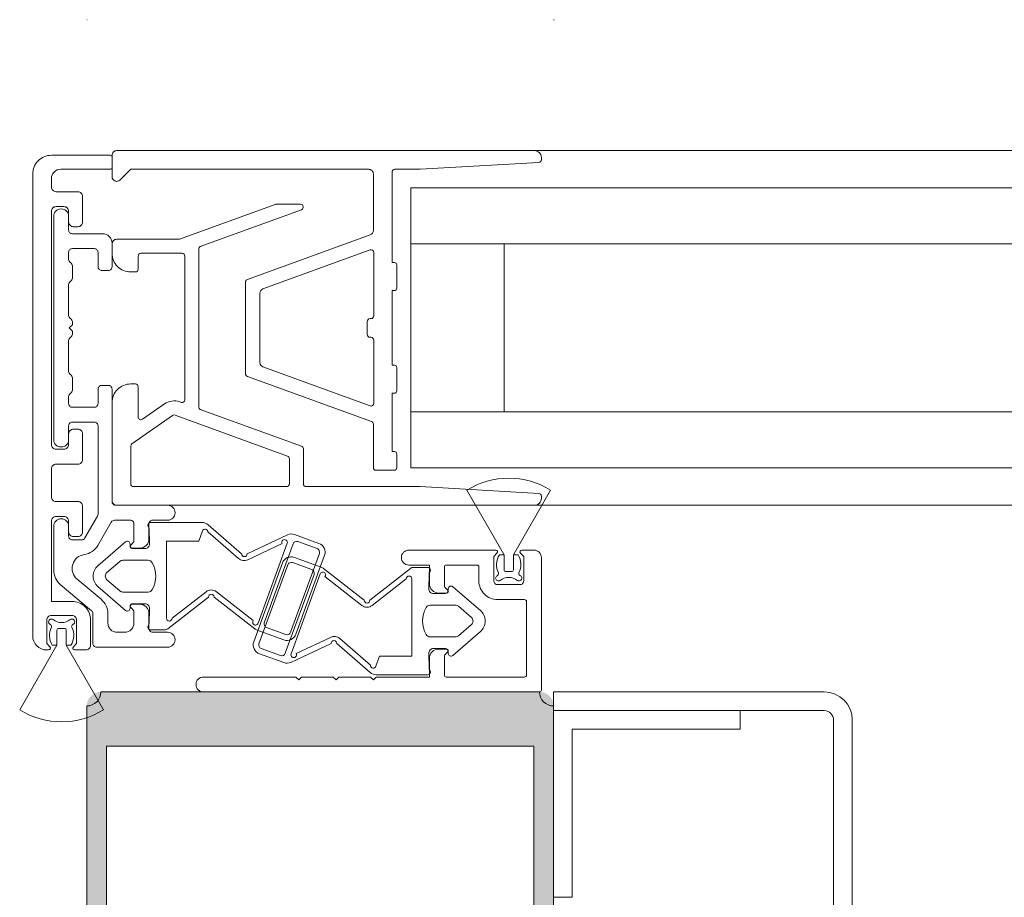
# Model space of a CAD drawing. Header units: metres. Extents: x -3.6 to 84.5, y -11 to 16.8.
# Tile 405 of 656: x 56.7388 to 56.8443, y -0.051 to 0.043. Entities that reach past the tile are written whole.
import ezdxf

# ---------------------------------------------------------------- set-up
doc = ezdxf.new("R2010")
doc.units = ezdxf.units.M
doc.header["$MEASUREMENT"] = 0
doc.linetypes.add('MITTE', pattern=[0.0508, 0.03175, -0.00635, 0.00635, -0.00635])
doc.layers.add('301 - Elemente.Linie', color=7, linetype='Continuous')
doc.layers.add('302 - Elemente.Schraffur', color=7, linetype='Continuous')

msp = doc.modelspace()

# ---------------------------------------------------------------- hatches: boundary and pattern name
at = {"layer": '302 - Elemente.Schraffur', "linetype": 'Continuous', "lineweight": 5}
h = msp.add_hatch(color=7, dxfattribs=at)
h.paths.add_polyline_path([(56.74599, -0.0305), (56.74599, -0.134), (56.74789, -0.134), (56.74869, -0.1332), (56.74869, -0.1326), (56.74749, -0.1326), (56.74749, -0.1299), (56.75194, -0.1299), (56.75194, -0.12988), (56.75195, -0.12986), (56.75196, -0.12984), (56.75197, -0.12982), (56.75198, -0.1298), (56.752, -0.12979), (56.75201, -0.12977), (56.75203, -0.12976), (56.75205, -0.12974), (56.75206, -0.12973), (56.75208, -0.12972), (56.7521, -0.12971), (56.75212, -0.12971), (56.75215, -0.1297), (56.75217, -0.1297), (56.75219, -0.1297), (56.75221, -0.1297), (56.75223, -0.1297), (56.75225, -0.12971), (56.75227, -0.12971), (56.75229, -0.12972), (56.75231, -0.12973), (56.75233, -0.12974), (56.75235, -0.12976), (56.75237, -0.12977), (56.75238, -0.12979), (56.75239, -0.1298), (56.75241, -0.12982), (56.75242, -0.12984), (56.75243, -0.12986), (56.75243, -0.12988), (56.75244, -0.1299), (56.75689, -0.1299), (56.75689, -0.1326), (56.75569, -0.1326), (56.75569, -0.1332), (56.75659, -0.1341), (56.75789, -0.1341), (56.75791, -0.1341), (56.75794, -0.1341), (56.75796, -0.13409), (56.75799, -0.13409), (56.75801, -0.13408), (56.75803, -0.13408), (56.75806, -0.13407), (56.75808, -0.13406), (56.7581, -0.13405), (56.75812, -0.13404), (56.75815, -0.13403), (56.75817, -0.13402), (56.75819, -0.134), (56.75821, -0.13399), (56.75822, -0.13397), (56.75824, -0.13395), (56.75826, -0.13394), (56.75828, -0.13392), (56.75829, -0.1339), (56.7583, -0.13388), (56.75832, -0.13386), (56.75833, -0.13384), (56.75834, -0.13381), (56.75835, -0.13379), (56.75836, -0.13377), (56.75837, -0.13375), (56.75837, -0.13372), (56.75838, -0.1337), (56.75838, -0.13367), (56.75839, -0.13365), (56.75839, -0.13362), (56.75839, -0.1336), (56.75839, -0.1215), (56.75839, -0.12148), (56.75839, -0.12145), (56.75839, -0.12143), (56.7584, -0.1214), (56.7584, -0.12138), (56.75841, -0.12135), (56.75842, -0.12133), (56.75843, -0.12131), (56.75844, -0.12129), (56.75845, -0.12126), (56.75846, -0.12124), (56.75847, -0.12122), (56.75849, -0.1212), (56.7585, -0.12118), (56.75852, -0.12116), (56.75854, -0.12115), (56.75855, -0.12113), (56.75857, -0.12111), (56.75859, -0.1211), (56.75861, -0.12108), (56.75863, -0.12107), (56.75865, -0.12106), (56.75868, -0.12105), (56.7587, -0.12104), (56.75872, -0.12103), (56.75874, -0.12102), (56.75877, -0.12101), (56.75879, -0.12101), (56.75882, -0.12101), (56.75884, -0.121), (56.75886, -0.121), (56.75889, -0.121), (56.76449, -0.121), (56.76456, -0.121), (56.76464, -0.12101), (56.76471, -0.12102), (56.76478, -0.12103), (56.76485, -0.12104), (56.76492, -0.12106), (56.76499, -0.12109), (56.76506, -0.12111), (56.76513, -0.12114), (56.7652, -0.12118), (56.76526, -0.12121), (56.76532, -0.12125), (56.76538, -0.1213), (56.76544, -0.12134), (56.7655, -0.12139), (56.76555, -0.12144), (56.7656, -0.12149), (56.76565, -0.12155), (56.76569, -0.12161), (56.76574, -0.12167), (56.76578, -0.12173), (56.76581, -0.12179), (56.76584, -0.12186), (56.76587, -0.12193), (56.7659, -0.12199), (56.76592, -0.12206), (56.76594, -0.12214), (56.76596, -0.12221), (56.76597, -0.12228), (56.76598, -0.12235), (56.76599, -0.12243), (56.76599, -0.1225), (56.76599, -0.1495), (56.76599, -0.14952), (56.76599, -0.14955), (56.76599, -0.14957), (56.766, -0.1496), (56.766, -0.14962), (56.76601, -0.14965), (56.76602, -0.14967), (56.76603, -0.14969), (56.76604, -0.14971), (56.76605, -0.14974), (56.76606, -0.14976), (56.76607, -0.14978), (56.76609, -0.1498), (56.7661, -0.14982), (56.76612, -0.14984), (56.76614, -0.14985), (56.76615, -0.14987), (56.76617, -0.14989), (56.76619, -0.1499), (56.76621, -0.14992), (56.76623, -0.14993), (56.76625, -0.14994), (56.76628, -0.14995), (56.7663, -0.14996), (56.76632, -0.14997), (56.76634, -0.14998), (56.76637, -0.14998), (56.76639, -0.14999), (56.76642, -0.14999), (56.76644, -0.15), (56.76646, -0.15), (56.76649, -0.15), (56.76749, -0.15), (56.76754, -0.15), (56.76759, -0.15), (56.76764, -0.14999), (56.76768, -0.14998), (56.76773, -0.14997), (56.76778, -0.14996), (56.76783, -0.14994), (56.76787, -0.14992), (56.76792, -0.1499), (56.76796, -0.14988), (56.768, -0.14986), (56.76804, -0.14983), (56.76808, -0.1498), (56.76812, -0.14977), (56.76816, -0.14974), (56.7682, -0.14971), (56.76823, -0.14967), (56.76826, -0.14963), (56.76829, -0.1496), (56.76832, -0.14956), (56.76835, -0.14951), (56.76837, -0.14947), (56.76839, -0.14943), (56.76841, -0.14938), (56.76843, -0.14934), (56.76845, -0.14929), (56.76846, -0.14924), (56.76847, -0.1492), (56.76848, -0.14915), (56.76848, -0.1491), (56.76849, -0.14905), (56.76849, -0.149), (56.76849, -0.1481), (56.76899, -0.14781), (56.76899, -0.14659), (56.76849, -0.1463), (56.76899, -0.14601), (56.76899, -0.14479), (56.76849, -0.1445), (56.76899, -0.14421), (56.76899, -0.14299), (56.76849, -0.1427), (56.76899, -0.14241), (56.76899, -0.14119), (56.76849, -0.1409), (56.76899, -0.14061), (56.76899, -0.13939), (56.76849, -0.1391), (56.76899, -0.13881), (56.76899, -0.13759), (56.76849, -0.1373), (56.76899, -0.13701), (56.76899, -0.13579), (56.76849, -0.1355), (56.76899, -0.13521), (56.76899, -0.13416), (56.77012, -0.1322), (56.77016, -0.13214), (56.7702, -0.13209), (56.77024, -0.13204), (56.77028, -0.13199), (56.77033, -0.13195), (56.77038, -0.13191), (56.77043, -0.13187), (56.77049, -0.13183), (56.77055, -0.1318), (56.77061, -0.13178), (56.77067, -0.13175), (56.77073, -0.13173), (56.77079, -0.13172), (56.77086, -0.13171), (56.77092, -0.1317), (56.77099, -0.1317), (56.77105, -0.1317), (56.77112, -0.13171), (56.77118, -0.13172), (56.77125, -0.13173), (56.77131, -0.13175), (56.77137, -0.13178), (56.77143, -0.1318), (56.77149, -0.13183), (56.77154, -0.13187), (56.7716, -0.13191), (56.77165, -0.13195), (56.7717, -0.13199), (56.77174, -0.13204), (56.77178, -0.13209), (56.77182, -0.13214), (56.77186, -0.1322), (56.77299, -0.13416), (56.77299, -0.13611), (56.77349, -0.1364), (56.77299, -0.13669), (56.77299, -0.13791), (56.77349, -0.1382), (56.77299, -0.13849), (56.77299, -0.13971), (56.77349, -0.14), (56.77299, -0.14029), (56.77299, -0.14151), (56.77349, -0.1418), (56.77299, -0.14209), (56.77299, -0.14331), (56.77349, -0.1436), (56.77299, -0.14389), (56.77299, -0.14511), (56.77349, -0.1454), (56.77299, -0.14569), (56.77299, -0.14691), (56.77349, -0.1472), (56.77299, -0.14749), (56.77299, -0.14871), (56.77349, -0.149), (56.77349, -0.14905), (56.77349, -0.1491), (56.7735, -0.14915), (56.77351, -0.1492), (56.77352, -0.14924), (56.77353, -0.14929), (56.77355, -0.14934), (56.77357, -0.14938), (56.77359, -0.14943), (56.77361, -0.14947), (56.77363, -0.14951), (56.77366, -0.14956), (56.77369, -0.1496), (56.77372, -0.14963), (56.77375, -0.14967), (56.77378, -0.14971), (56.77382, -0.14974), (56.77385, -0.14977), (56.77389, -0.1498), (56.77393, -0.14983), (56.77397, -0.14986), (56.77402, -0.14988), (56.77406, -0.1499), (56.77411, -0.14992), (56.77415, -0.14994), (56.7742, -0.14996), (56.77425, -0.14997), (56.77429, -0.14998), (56.77434, -0.14999), (56.77439, -0.15), (56.77444, -0.15), (56.77449, -0.15), (56.77549, -0.15), (56.77551, -0.15), (56.77554, -0.15), (56.77556, -0.14999), (56.77559, -0.14999), (56.77561, -0.14998), (56.77563, -0.14998), (56.77566, -0.14997), (56.77568, -0.14996), (56.7757, -0.14995), (56.77572, -0.14994), (56.77575, -0.14993), (56.77577, -0.14992), (56.77579, -0.1499), (56.77581, -0.14989), (56.77582, -0.14987), (56.77584, -0.14985), (56.77586, -0.14984), (56.77588, -0.14982), (56.77589, -0.1498), (56.7759, -0.14978), (56.77592, -0.14976), (56.77593, -0.14974), (56.77594, -0.14971), (56.77595, -0.14969), (56.77596, -0.14967), (56.77597, -0.14965), (56.77597, -0.14962), (56.77598, -0.1496), (56.77598, -0.14957), (56.77599, -0.14955), (56.77599, -0.14952), (56.77599, -0.1495), (56.77599, -0.1225), (56.77599, -0.12243), (56.776, -0.12235), (56.77601, -0.12228), (56.77602, -0.12221), (56.77603, -0.12214), (56.77605, -0.12206), (56.77608, -0.12199), (56.7761, -0.12193), (56.77613, -0.12186), (56.77617, -0.12179), (56.7762, -0.12173), (56.77624, -0.12167), (56.77628, -0.12161), (56.77633, -0.12155), (56.77638, -0.12149), (56.77643, -0.12144), (56.77648, -0.12139), (56.77654, -0.12134), (56.7766, -0.1213), (56.77666, -0.12125), (56.77672, -0.12121), (56.77678, -0.12118), (56.77685, -0.12114), (56.77691, -0.12111), (56.77698, -0.12109), (56.77705, -0.12106), (56.77712, -0.12104), (56.7772, -0.12103), (56.77727, -0.12102), (56.77734, -0.12101), (56.77742, -0.121), (56.77749, -0.121), (56.78309, -0.121), (56.78311, -0.121), (56.78314, -0.121), (56.78316, -0.12101), (56.78319, -0.12101), (56.78321, -0.12101), (56.78323, -0.12102), (56.78326, -0.12103), (56.78328, -0.12104), (56.7833, -0.12105), (56.78332, -0.12106), (56.78335, -0.12107), (56.78337, -0.12108), (56.78339, -0.1211), (56.78341, -0.12111), (56.78342, -0.12113), (56.78344, -0.12115), (56.78346, -0.12116), (56.78348, -0.12118), (56.78349, -0.1212), (56.7835, -0.12122), (56.78352, -0.12124), (56.78353, -0.12126), (56.78354, -0.12129), (56.78355, -0.12131), (56.78356, -0.12133), (56.78357, -0.12135), (56.78357, -0.12138), (56.78358, -0.1214), (56.78358, -0.12143), (56.78359, -0.12145), (56.78359, -0.12148), (56.78359, -0.1215), (56.78359, -0.1336), (56.78359, -0.13362), (56.78359, -0.13365), (56.78359, -0.13367), (56.7836, -0.1337), (56.7836, -0.13372), (56.78361, -0.13375), (56.78362, -0.13377), (56.78363, -0.13379), (56.78364, -0.13381), (56.78365, -0.13384), (56.78366, -0.13386), (56.78367, -0.13388), (56.78369, -0.1339), (56.7837, -0.13392), (56.78372, -0.13394), (56.78374, -0.13395), (56.78375, -0.13397), (56.78377, -0.13399), (56.78379, -0.134), (56.78381, -0.13402), (56.78383, -0.13403), (56.78385, -0.13404), (56.78388, -0.13405), (56.7839, -0.13406), (56.78392, -0.13407), (56.78394, -0.13408), (56.78397, -0.13408), (56.78399, -0.13409), (56.78402, -0.13409), (56.78404, -0.1341), (56.78406, -0.1341), (56.78409, -0.1341), (56.78539, -0.1341), (56.78629, -0.1332), (56.78629, -0.1326), (56.78509, -0.1326), (56.78509, -0.1299), (56.78954, -0.1299), (56.78954, -0.12988), (56.78955, -0.12986), (56.78956, -0.12984), (56.78957, -0.12982), (56.78958, -0.1298), (56.7896, -0.12979), (56.78961, -0.12977), (56.78963, -0.12976), (56.78965, -0.12974), (56.78966, -0.12973), (56.78968, -0.12972), (56.7897, -0.12971), (56.78972, -0.12971), (56.78975, -0.1297), (56.78977, -0.1297), (56.78979, -0.1297), (56.78981, -0.1297), (56.78983, -0.1297), (56.78985, -0.12971), (56.78987, -0.12971), (56.78989, -0.12972), (56.78991, -0.12973), (56.78993, -0.12974), (56.78995, -0.12976), (56.78997, -0.12977), (56.78998, -0.12979), (56.78999, -0.1298), (56.79001, -0.12982), (56.79002, -0.12984), (56.79003, -0.12986), (56.79003, -0.12988), (56.79004, -0.1299), (56.79449, -0.1299), (56.79449, -0.1326), (56.79329, -0.1326), (56.79329, -0.1332), (56.79409, -0.134), (56.79599, -0.134), (56.79599, -0.0305), (56.79599, -0.03043), (56.79598, -0.03035), (56.79597, -0.03028), (56.79596, -0.03021), (56.79594, -0.03014), (56.79592, -0.03006), (56.7959, -0.02999), (56.79587, -0.02993), (56.79584, -0.02986), (56.79581, -0.02979), (56.79578, -0.02973), (56.79574, -0.02967), (56.79569, -0.02961), (56.79565, -0.02955), (56.7956, -0.02949), (56.79555, -0.02944), (56.7955, -0.02939), (56.79544, -0.02934), (56.79538, -0.0293), (56.79532, -0.02925), (56.79526, -0.02921), (56.7952, -0.02918), (56.79513, -0.02914), (56.79506, -0.02911), (56.79499, -0.02909), (56.79492, -0.02906), (56.79485, -0.02904), (56.79478, -0.02903), (56.79471, -0.02902), (56.79464, -0.02901), (56.79456, -0.029), (56.79449, -0.029), (56.74749, -0.029), (56.74742, -0.029), (56.74734, -0.02901), (56.74727, -0.02902), (56.7472, -0.02903), (56.74712, -0.02904), (56.74705, -0.02906), (56.74698, -0.02909), (56.74691, -0.02911), (56.74685, -0.02914), (56.74678, -0.02918), (56.74672, -0.02921), (56.74666, -0.02925), (56.7466, -0.0293), (56.74654, -0.02934), (56.74648, -0.02939), (56.74643, -0.02944), (56.74638, -0.02949), (56.74633, -0.02955), (56.74628, -0.02961), (56.74624, -0.02967), (56.7462, -0.02973), (56.74617, -0.02979), (56.74613, -0.02986), (56.7461, -0.02993), (56.74608, -0.02999), (56.74605, -0.03006), (56.74603, -0.03014), (56.74602, -0.03021), (56.74601, -0.03028), (56.746, -0.03035), (56.74599, -0.03043)])
h.paths.add_polyline_path([(56.74749, -0.121), (56.75194, -0.121), (56.75195, -0.12096), (56.75197, -0.12092), (56.752, -0.12089), (56.75203, -0.12086), (56.75206, -0.12083), (56.7521, -0.12081), (56.75215, -0.1208), (56.75219, -0.1208), (56.75223, -0.1208), (56.75227, -0.12081), (56.75231, -0.12083), (56.75235, -0.12086), (56.75238, -0.12089), (56.75241, -0.12092), (56.75243, -0.12096), (56.75244, -0.121), (56.75689, -0.121), (56.75689, -0.1267), (56.75569, -0.1267), (56.75569, -0.1273), (56.75634, -0.12795), (56.75639, -0.12801), (56.75643, -0.12808), (56.75646, -0.12816), (56.75648, -0.12824), (56.75648, -0.12832), (56.75647, -0.1284), (56.75645, -0.12848), (56.75641, -0.12856), (56.75636, -0.12862), (56.75631, -0.12868), (56.75624, -0.12873), (56.75616, -0.12877), (56.75608, -0.12879), (56.756, -0.1288), (56.75592, -0.1288), (56.75584, -0.12878), (56.75576, -0.12875), (56.75569, -0.12871), (56.75563, -0.12865), (56.75457, -0.12759), (56.75445, -0.12749), (56.75431, -0.12741), (56.75417, -0.12735), (56.75402, -0.12731), (56.75386, -0.1273), (56.75052, -0.1273), (56.75036, -0.12731), (56.75021, -0.12735), (56.75006, -0.12741), (56.74993, -0.12749), (56.74981, -0.12759), (56.74875, -0.12865), (56.74869, -0.12871), (56.74862, -0.12875), (56.74854, -0.12878), (56.74846, -0.1288), (56.74838, -0.1288), (56.74829, -0.12879), (56.74821, -0.12877), (56.74814, -0.12873), (56.74807, -0.12868), (56.74801, -0.12862), (56.74797, -0.12856), (56.74793, -0.12848), (56.74791, -0.1284), (56.7479, -0.12832), (56.7479, -0.12824), (56.74792, -0.12816), (56.74795, -0.12808), (56.74799, -0.12801), (56.74804, -0.12795), (56.74869, -0.1273), (56.74869, -0.1267), (56.74749, -0.1267)], flags=0)
h.paths.add_polyline_path([(56.79389, -0.1187), (56.74809, -0.1187), (56.74809, -0.0348), (56.79389, -0.0348)], flags=0)
h.paths.add_polyline_path([(56.76779, -0.1289), (56.76779, -0.1215), (56.7678, -0.12142), (56.76781, -0.12135), (56.76784, -0.12127), (56.76788, -0.12121), (56.76794, -0.12115), (56.768, -0.1211), (56.76806, -0.12105), (56.76813, -0.12102), (56.76821, -0.12101), (56.76829, -0.121), (56.77369, -0.121), (56.77377, -0.12101), (56.77384, -0.12102), (56.77392, -0.12105), (56.77398, -0.1211), (56.77404, -0.12115), (56.77409, -0.12121), (56.77413, -0.12127), (56.77416, -0.12135), (56.77418, -0.12142), (56.77419, -0.1215), (56.77419, -0.1289), (56.77418, -0.12898), (56.77416, -0.12905), (56.77413, -0.12913), (56.77409, -0.12919), (56.77404, -0.12925), (56.77398, -0.1293), (56.77392, -0.12935), (56.77384, -0.12938), (56.77377, -0.12939), (56.77369, -0.1294), (56.76829, -0.1294), (56.76821, -0.12939), (56.76813, -0.12938), (56.76806, -0.12935), (56.768, -0.1293), (56.76794, -0.12925), (56.76788, -0.12919), (56.76784, -0.12913), (56.76781, -0.12905), (56.7678, -0.12898)], flags=0)
h.paths.add_polyline_path([(56.78509, -0.1267), (56.78509, -0.121), (56.78954, -0.121), (56.78955, -0.12096), (56.78957, -0.12092), (56.7896, -0.12089), (56.78963, -0.12086), (56.78966, -0.12083), (56.7897, -0.12081), (56.78975, -0.1208), (56.78979, -0.1208), (56.78983, -0.1208), (56.78987, -0.12081), (56.78991, -0.12083), (56.78995, -0.12086), (56.78998, -0.12089), (56.79001, -0.12092), (56.79003, -0.12096), (56.79004, -0.121), (56.79449, -0.121), (56.79449, -0.1267), (56.79329, -0.1267), (56.79329, -0.1273), (56.79394, -0.12795), (56.79399, -0.12801), (56.79403, -0.12808), (56.79406, -0.12816), (56.79408, -0.12824), (56.79408, -0.12832), (56.79407, -0.1284), (56.79405, -0.12848), (56.79401, -0.12856), (56.79396, -0.12862), (56.79391, -0.12868), (56.79384, -0.12873), (56.79376, -0.12877), (56.79368, -0.12879), (56.7936, -0.1288), (56.79352, -0.1288), (56.79344, -0.12878), (56.79336, -0.12875), (56.79329, -0.12871), (56.79323, -0.12865), (56.79217, -0.12759), (56.79205, -0.12749), (56.79191, -0.12741), (56.79177, -0.12735), (56.79162, -0.12731), (56.79146, -0.1273), (56.78812, -0.1273), (56.78796, -0.12731), (56.78781, -0.12735), (56.78766, -0.12741), (56.78753, -0.12749), (56.78741, -0.12759), (56.78635, -0.12865), (56.78629, -0.12871), (56.78622, -0.12875), (56.78614, -0.12878), (56.78606, -0.1288), (56.78598, -0.1288), (56.78589, -0.12879), (56.78581, -0.12877), (56.78574, -0.12873), (56.78567, -0.12868), (56.78561, -0.12862), (56.78557, -0.12856), (56.78553, -0.12848), (56.78551, -0.1284), (56.7855, -0.12832), (56.7855, -0.12824), (56.78552, -0.12816), (56.78555, -0.12808), (56.78559, -0.12801), (56.78564, -0.12795), (56.78629, -0.1273), (56.78629, -0.1267)], flags=0)

# ---------------------------------------------------------------- linework, layer by layer
at = {"layer": '301 - Elemente.Linie', "color": 7, "linetype": 'Continuous', "lineweight": 5}
for p, q in [((56.74599, 0.04303), (56.74604, 0.04303)), ((56.74599, 0.04303), (56.74604, 0.04303)), ((56.79599, 0.04303), (56.79604, 0.04303)), ((56.79599, 0.04303), (56.79604, 0.04303)), ((56.79394, 0.029), (57.834, 0.029)), ((56.79394, -0.009), (57.834, -0.009)), ((56.79599, -0.031), (56.79599, -0.029)), ((56.79599, -0.029), (56.82499, -0.029)), ((56.82499, -0.031), (56.79599, -0.031)), ((56.79599, -0.051), (56.79599, -0.031)), ((56.79599, -0.031), (56.81599, -0.031)), ((56.81599, -0.031), (56.81599, -0.033)), ((56.81599, -0.033), (56.81599, -0.031)), ((56.81599, -0.031), (56.82499, -0.031)), ((56.82599, -0.178), (56.82599, -0.032)), ((56.82599, -0.032), (56.82599, -0.178)), ((56.82799, -0.032), (56.82799, -0.178)), ((56.81599, -0.033), (56.79799, -0.033)), ((56.79799, -0.033), (56.79799, -0.051)), ((56.79799, -0.051), (56.79799, -0.033)), ((56.79799, -0.033), (56.81599, -0.033)), ((56.79799, -0.051), (56.79599, -0.051)), ((56.79599, -0.179), (56.79599, -0.051)), ((56.79599, -0.051), (56.79799, -0.051))]:
    msp.add_line(p, q, dxfattribs=at)
at = {"layer": '301 - Elemente.Linie', "color": 7, "linetype": 'MITTE', "lineweight": 5}
msp.add_line((56.78069, -0.005), (56.78069, 0.02162), dxfattribs=at)
at = {"layer": '301 - Elemente.Linie', "color": 7, "linetype": 'Continuous', "lineweight": 5}
for points in [[(56.74019, 0.0265), (56.74019, -0.023, 0.414214), (56.74169, -0.0245), (56.74189, -0.0245, 0.668179), (56.74203, -0.02416), (56.74169, -0.02382), (56.74169, -0.0213, -0.414214), (56.74219, -0.0208), (56.74439, -0.0208, -0.414214), (56.74489, -0.0213), (56.74489, -0.02382), (56.74455, -0.02416, 0.668213), (56.74469, -0.0245), (56.74589, -0.0245, 0.414214), (56.74639, -0.024), (56.74639, -0.0213, 0.414214), (56.74439, -0.0193), (56.74219, -0.0193), (56.74219, -0.0107, -0.414214), (56.74269, -0.0102), (56.74354, -0.0102, -0.414214), (56.74404, -0.0107), (56.74404, -0.01185, 0.414214), (56.74454, -0.01235), (56.74504, -0.01235, 0.414214), (56.74554, -0.01185), (56.74554, -0.0091, 0.414214), (56.74504, -0.0086), (56.74269, -0.0086, -0.414214), (56.74219, -0.0081), (56.74219, -0.0051, -0.414214), (56.74269, -0.0046), (56.74504, -0.0046, 0.414214), (56.74554, -0.0041), (56.74554, -0.00135, 0.414214), (56.74504, -0.00085), (56.74454, -0.00085, 0.414214), (56.74404, -0.00135), (56.74404, -0.0025, -0.414214), (56.74354, -0.003), (56.74269, -0.003, -0.414214), (56.74219, -0.0025), (56.74219, 0.0225, -0.414214), (56.74269, 0.023), (56.74354, 0.023, -0.414214), (56.74404, 0.0225), (56.74404, 0.02135, 0.414214), (56.74454, 0.02085), (56.74504, 0.02085, 0.414214), (56.74554, 0.02135), (56.74554, 0.0241, 0.414214), (56.74504, 0.0246), (56.74269, 0.0246, -0.414214), (56.74219, 0.0251), (56.74219, 0.026, -0.414214), (56.74319, 0.027), (56.74849, 0.027, 0.414214), (56.74869, 0.0272), (56.74869, 0.0283, 0.414214), (56.74849, 0.0285), (56.74219, 0.0285, 0.414214)], [(56.74919, 0.029), (56.79394, 0.029, -0.414214), (56.79469, 0.02825), (56.79469, 0.02803, -0.397434), (56.79441, 0.02773), (56.78169, 0.027), (56.77899, 0.027, 0.414214), (56.77869, 0.0267), (56.77869, 0.017), (56.77894, 0.017, -0.414214), (56.77919, 0.01675), (56.77919, 0.01425, -0.414214), (56.77894, 0.014), (56.77869, 0.014), (56.77869, 0.006), (56.77894, 0.006, -0.414214), (56.77919, 0.00575), (56.77919, 0.00325, -0.414214), (56.77894, 0.003), (56.77869, 0.003), (56.77869, -0.00325), (56.77894, -0.00325, -0.414214), (56.77919, -0.0035), (56.77919, -0.005, -0.414214), (56.77894, -0.00525), (56.77694, -0.00525, -0.414214), (56.77669, -0.005), (56.77669, -0.00031, 0.315299), (56.77649, -0.00003), (56.76319, 0.00481, -0.315299), (56.76299, 0.0051), (56.76299, 0.0149, -0.315299), (56.76319, 0.01519), (56.77636, 0.01998, 0.315299), (56.77669, 0.02045), (56.77669, 0.0265, 0.414214), (56.77619, 0.027), (56.75069, 0.027), (56.74954, 0.02585, -0.668179), (56.74869, 0.02621), (56.74869, 0.0285, -0.414214)], [(56.79469, -0.00803, 0.397434), (56.79441, -0.00773), (56.78169, -0.007), (56.76949, -0.007, -0.414214), (56.76919, -0.0067), (56.76919, -0.00295, 0.315299), (56.76899, -0.00267), (56.75814, 0.00128, -0.315299), (56.75799, 0.0015), (56.75799, 0.0185, -0.315301), (56.75814, 0.01872), (56.76899, 0.02267, 0.8391), (56.76889, 0.02325), (56.76626, 0.02325, 0.087489), (56.76616, 0.02323), (56.7559, 0.0195), (56.74919, 0.0195, 0.414214), (56.74869, 0.019), (56.74869, 0.018, 0.414214), (56.75069, 0.016), (56.75119, 0.016, 0.414214), (56.75149, 0.0163), (56.75149, 0.0177, -0.414214), (56.75179, 0.018), (56.75619, 0.018, -0.414214), (56.75649, 0.0177), (56.75649, 0.00231, -0.520567), (56.75609, 0.00203), (56.75595, 0.00208, 0.244698), (56.7543, 0.00186), (56.75196, 0.00022, -0.606688), (56.75149, 0.00047), (56.75149, 0.0037, 0.414214), (56.75119, 0.004), (56.75069, 0.004, 0.414214), (56.74869, 0.002), (56.74869, -0.0085, 0.414214), (56.74919, -0.009), (56.79394, -0.009, 0.414214), (56.79469, -0.00825)], [(56.74404, 0.00265), (56.74404, 0.0019, 0.414214), (56.74444, 0.0015), (56.74679, 0.0015, 0.414214), (56.74719, 0.0019), (56.74719, 0.00345, -0.414214), (56.74759, 0.00385), (56.74829, 0.00385, -0.414214), (56.74869, 0.00345), (56.74869, -0.0086, 0.414214), (56.74909, -0.009), (56.75464, -0.009, -1), (56.75464, -0.0106), (56.75304, -0.0106, 0.414214), (56.75264, -0.011), (56.75264, -0.0126, -0.414214), (56.75164, -0.0136), (56.75084, -0.0136, -0.668179), (56.7507, -0.01326), (56.75092, -0.01303, 0.198912), (56.75104, -0.01275), (56.75104, -0.011, 0.414214), (56.75064, -0.0106), (56.74896, -0.0106, 0.267949), (56.74861, -0.0108), (56.74717, -0.0133, -0.231363), (56.74571, -0.01428, 0.650076), (56.74495, -0.01691), (56.74752, -0.01907, -0.221695), (56.74824, -0.0206), (56.74824, -0.0216, 0.414214), (56.74924, -0.0226), (56.75004, -0.0226, 0.414214), (56.75104, -0.0216), (56.75104, -0.02045, 0.198912), (56.75092, -0.02017), (56.7507, -0.01994, -0.668179), (56.75084, -0.0196), (56.75164, -0.0196, -0.414214), (56.75264, -0.0206), (56.75264, -0.0222, 0.414214), (56.75304, -0.0226), (56.75464, -0.0226, -1), (56.75464, -0.0242), (56.74704, -0.0242, -0.414214), (56.74664, -0.0238), (56.74664, -0.0206, 0.221695), (56.7465, -0.02029), (56.74315, -0.01749, -0.221695), (56.74244, -0.01596), (56.74244, -0.01125, -1), (56.74404, -0.01125), (56.74404, -0.0123, 0.414214), (56.74444, -0.0127), (56.74544, -0.0127, 0.267949), (56.74579, -0.0125), (56.74714, -0.01016, 0.131652), (56.74719, -0.00996), (56.74719, -0.0005, 0.414214), (56.74679, -0.0001), (56.74444, -0.0001, 0.414214), (56.74404, -0.0005), (56.74404, -0.00195, -1), (56.74244, -0.00195), (56.74244, 0.02195, -1), (56.74404, 0.02195), (56.74404, 0.0205, 0.414214), (56.74444, 0.0201), (56.74769, 0.0201, -0.414214), (56.74869, 0.0191), (56.74869, 0.01655, -0.414214), (56.74829, 0.01615), (56.74759, 0.01615, -0.414214), (56.74719, 0.01655), (56.74719, 0.0181, 0.414214), (56.74679, 0.0185), (56.74444, 0.0185, 0.414214), (56.74404, 0.0181), (56.74404, 0.01735, 0.267949), (56.74424, 0.017, -0.267949), (56.74444, 0.01665), (56.74444, 0.01535, -0.267949), (56.74424, 0.015, 0.267949), (56.74404, 0.01465), (56.74404, 0.01135, 0.267949), (56.74424, 0.011, -0.267949), (56.74444, 0.01065), (56.74444, 0.01035), (56.74409, 0.01), (56.74444, 0.00965), (56.74444, 0.00935, -0.267949), (56.74424, 0.009, 0.267949), (56.74404, 0.00865), (56.74404, 0.00535, 0.267949), (56.74424, 0.005, -0.267949), (56.74444, 0.00465), (56.74444, 0.00335, -0.267949), (56.74424, 0.003, 0.267949)], [(56.77673, 0.01808, 0.520567), (56.77633, 0.01836), (56.76486, 0.01418, 0.315299), (56.76453, 0.01371), (56.76453, 0.00629, 0.315299), (56.76486, 0.00582), (56.77633, 0.00164, 0.520567), (56.77673, 0.00192), (56.77673, 0.0087, 0.414214), (56.77643, 0.009), (56.77633, 0.009, -0.414214), (56.77603, 0.0093), (56.77603, 0.0107, -0.414214), (56.77633, 0.011), (56.77643, 0.011, 0.414214), (56.77673, 0.0113)], [(56.76739, -0.007, 0.414214), (56.76769, -0.0067), (56.76769, -0.004, 0.315299), (56.76749, -0.00372), (56.75544, 0.00067, 0.244698), (56.75516, 0.00063), (56.75082, -0.00241, 0.244698), (56.75069, -0.00266), (56.75069, -0.0067, 0.414214), (56.75099, -0.007)], [(56.79069, -0.0143), (56.79069, -0.0159, 0.414214), (56.79089, -0.0161), (56.79149, -0.0161, 0.414214), (56.79169, -0.0159), (56.79169, -0.0143), (56.79568, -0.00738, 0.285877), (56.7867, -0.00738)], [(56.76397, -0.02222), (56.75962, -0.01883, 1), (56.75902, -0.01883), (56.75466, -0.02224, -0.167343), (56.75435, -0.02234), (56.75282, -0.02234, -0.645738), (56.75259, -0.02184, 0.17654), (56.75267, -0.02165), (56.75271, -0.02005, 0.421183), (56.75221, -0.01954), (56.75092, -0.01954, 0.414214), (56.75062, -0.01984), (56.75062, -0.02004, -0.643222), (56.75012, -0.02027), (56.74718, -0.01771, -0.455726), (56.74718, -0.01548), (56.75012, -0.01292, -0.643222), (56.75062, -0.01314), (56.75062, -0.01334, 0.414214), (56.75092, -0.01364), (56.75221, -0.01364, 0.421183), (56.75271, -0.01313), (56.75267, -0.01153, 0.17654), (56.75259, -0.01134, -0.645738), (56.75282, -0.01084), (56.75833, -0.01084, -0.180829), (56.75899, -0.01109), (56.76257, -0.0142, 1), (56.76317, -0.0142), (56.76748, -0.01216, -0.200471), (56.76825, -0.01213), (56.77086, -0.01308, -0.414214), (56.77146, -0.01436), (56.76838, -0.02282, -0.414214), (56.7671, -0.02342), (56.76424, -0.02238, -0.078702)], [(56.75512, -0.02111), (56.75877, -0.01826, -0.344328), (56.75987, -0.01826), (56.76382, -0.02135, 1.17085), (56.76434, -0.02164), (56.76746, -0.01307, 1.501472), (56.76691, -0.0131), (56.76322, -0.01484, -0.297844), (56.76224, -0.01471), (56.75896, -0.01186, 0.8391), (56.75837, -0.01175), (56.75798, -0.01284), (56.75452, -0.01284), (56.75452, -0.02111, 1)], [(56.76782, -0.02261), (56.7709, -0.01416, 0.414214), (56.77066, -0.01364), (56.76859, -0.01289, 0.414214), (56.76808, -0.01313), (56.765, -0.02159, 0.414214), (56.76524, -0.0221), (56.7673, -0.02285, 0.414214)], [(56.79389, -0.0138, -0.414214), (56.79469, -0.0146), (56.79469, -0.0288, -0.414214), (56.79449, -0.029), (56.75849, -0.029, -1), (56.75849, -0.0274), (56.76839, -0.0274), (56.76869, -0.0277), (56.76899, -0.0274), (56.77239, -0.0274), (56.77269, -0.0277), (56.77299, -0.0274), (56.77639, -0.0274), (56.77669, -0.0277), (56.77699, -0.0274), (56.78269, -0.0274), (56.78269, -0.0254, -0.414214), (56.78369, -0.0244), (56.78449, -0.0244, -0.668179), (56.78463, -0.02474), (56.78435, -0.02502, 0.198912), (56.78429, -0.02517), (56.78429, -0.0272, 0.414214), (56.78449, -0.0274), (56.79289, -0.0274, 0.414214), (56.79309, -0.0272), (56.79309, -0.0193, 0.414214), (56.79289, -0.0191), (56.78999, -0.0191, -0.414214), (56.78799, -0.0171), (56.78799, -0.0156, 0.414214), (56.78779, -0.0154), (56.78449, -0.0154, 0.414214), (56.78429, -0.0156), (56.78429, -0.01763, 0.198912), (56.78435, -0.01778), (56.78463, -0.01806, -0.668179), (56.78449, -0.0184), (56.78369, -0.0184, -0.414214), (56.78269, -0.0174), (56.78269, -0.0154), (56.78049, -0.0154, -1), (56.78049, -0.0138), (56.78979, -0.0138, -0.668179), (56.78993, -0.01414), (56.78959, -0.01448), (56.78959, -0.0171, 0.414214), (56.78999, -0.0175), (56.79239, -0.0175, 0.414214), (56.79279, -0.0171), (56.79279, -0.01448), (56.79245, -0.01414, -0.668179), (56.79259, -0.0138)], [(56.77136, -0.01577), (56.77571, -0.01917, 1), (56.77631, -0.01917), (56.78067, -0.01576, -0.167343), (56.78098, -0.01565), (56.78251, -0.01565, -0.645738), (56.78273, -0.01615, 0.17654), (56.78266, -0.01634), (56.78262, -0.01794, 0.421183), (56.78312, -0.01845), (56.78441, -0.01845, 0.414214), (56.78471, -0.01815), (56.78471, -0.01795, -0.643222), (56.78521, -0.01772), (56.78815, -0.02028, -0.455726), (56.78815, -0.02252), (56.78521, -0.02508, -0.643222), (56.78471, -0.02485), (56.78471, -0.02465, 0.414214), (56.78441, -0.02435), (56.78312, -0.02435, 0.421183), (56.78262, -0.02486), (56.78266, -0.02646, 0.17654), (56.78273, -0.02665, -0.645738), (56.78251, -0.02715), (56.777, -0.02715, -0.180829), (56.77634, -0.0269), (56.77276, -0.02379, 1), (56.77216, -0.02379), (56.76785, -0.02583, -0.200471), (56.76708, -0.02586), (56.76447, -0.02491, -0.414214), (56.76387, -0.02363), (56.76695, -0.01517, -0.414214), (56.76823, -0.01458), (56.77109, -0.01562, -0.078702)], [(56.74952, -0.01501), (56.74814, -0.01621, 0.455726), (56.74814, -0.01697), (56.74952, -0.01817, 0.180829), (56.74985, -0.01829), (56.75256, -0.01829, 0.274107), (56.753, -0.01803, 0.255691), (56.753, -0.01515, 0.274107), (56.75256, -0.01489), (56.74985, -0.01489, 0.180829)], [(56.76751, -0.01538), (56.76443, -0.02384, 0.414214), (56.76467, -0.02435), (56.76674, -0.0251, 0.414214), (56.76725, -0.02486), (56.77033, -0.01641, 0.414214), (56.77009, -0.01589), (56.76802, -0.01514, 0.414214)], [(56.78021, -0.01688), (56.77656, -0.01973, -0.344328), (56.77545, -0.01973), (56.7715, -0.01664, 1.17085), (56.77099, -0.01636), (56.76787, -0.02492, 1.501472), (56.76842, -0.02489), (56.77211, -0.02315, -0.297844), (56.77309, -0.02328), (56.77637, -0.02614, 0.8391), (56.77695, -0.02624), (56.77735, -0.02515), (56.78081, -0.02515), (56.78081, -0.01688, 1)], [(56.78581, -0.02298), (56.78719, -0.02178, 0.455726), (56.78719, -0.02102), (56.78581, -0.01982, 0.180829), (56.78548, -0.0197), (56.78277, -0.0197, 0.274107), (56.78233, -0.01996, 0.255691), (56.78233, -0.02284, 0.274107), (56.78277, -0.0231), (56.78548, -0.0231, 0.180829)], [(56.74379, -0.02399), (56.74379, -0.02239, 0.414214), (56.74359, -0.02219), (56.74299, -0.02219, 0.414214), (56.74279, -0.02239), (56.74279, -0.02399), (56.7388, -0.03091, 0.285877), (56.74778, -0.03091)]]:
    msp.add_lwpolyline(points, format="xyb", close=True, dxfattribs=at)
for points in [[(57.834, 0.019), (56.78069, 0.019), (56.78069, 0.025), (57.834, 0.025)], [(57.834, -0.005), (56.78069, -0.005), (56.78069, 0.001), (57.834, 0.001)]]:
    msp.add_lwpolyline(points, dxfattribs=at)
for points in [[(56.78069, 0.001), (56.79069, 0.001), (56.79069, 0.019), (56.78069, 0.019)], [(56.79389, -0.0348), (56.74809, -0.0348), (56.74809, -0.1187), (56.79389, -0.1187)]]:
    msp.add_lwpolyline(points, close=True, dxfattribs=at)
for points in [[(56.79069, -0.0143), (56.79019, -0.0143, 0.258375), (56.79009, -0.01624, -0.394715), (56.79001, -0.0165), (56.78994, -0.01654, 1.069277), (56.79027, -0.01704, -0.341108), (56.79211, -0.01704, 1.069277), (56.79244, -0.01654), (56.79236, -0.0165, -0.394715), (56.79228, -0.01624, 0.258375), (56.79219, -0.0143), (56.79169, -0.0143)], [(56.74379, -0.02399), (56.74429, -0.02399, 0.258375), (56.74438, -0.02206, -0.394715), (56.74446, -0.0218), (56.74454, -0.02175, 1.069277), (56.74421, -0.02125, -0.341108), (56.74237, -0.02125, 1.069277), (56.74204, -0.02175), (56.74211, -0.0218, -0.394715), (56.74219, -0.02206, 0.258375), (56.74229, -0.02399), (56.74279, -0.02399)], [(56.74599, -0.134), (56.74599, -0.0305, 0.414214), (56.74749, -0.029), (56.79449, -0.029, 0.414214), (56.79599, -0.0305), (56.79599, -0.134)]]:
    msp.add_lwpolyline(points, format="xyb", dxfattribs=at)
for radius in [0.003, 0.001, 0.001]:
    msp.add_arc((56.82499, -0.032), radius, 0, 90, dxfattribs=at)

doc.saveas('drawing.dxf')
